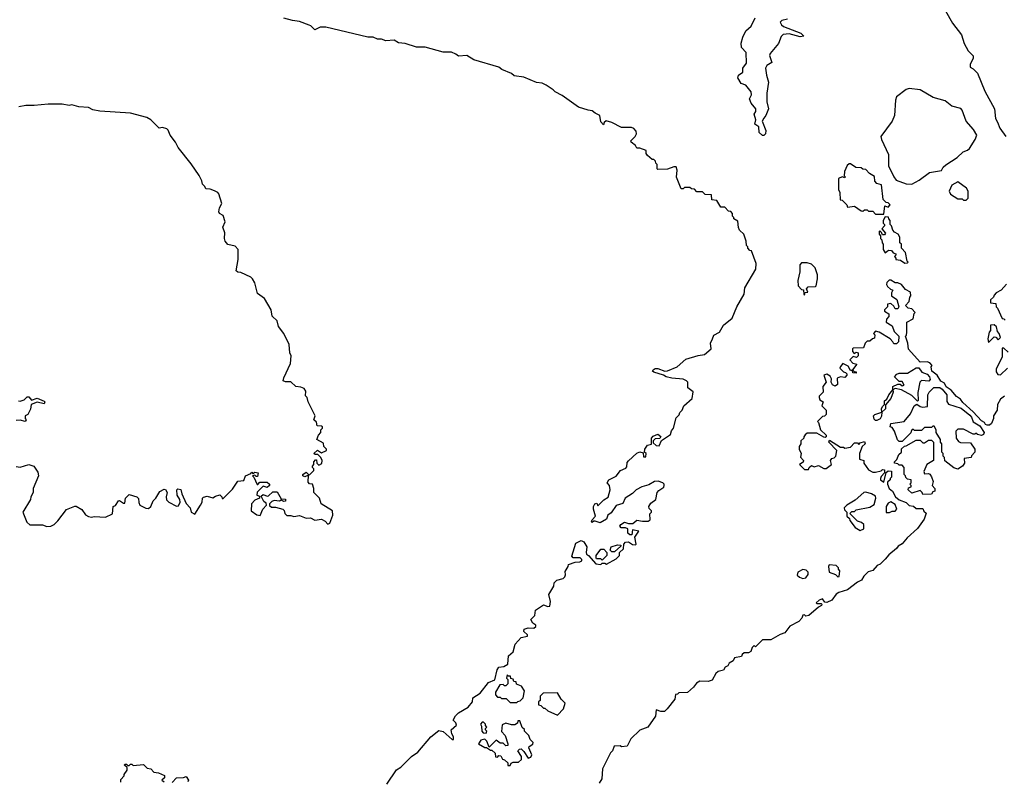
# Model space of a CAD drawing. Extents: x 2494106 to 2685573, y 758056 to 915185.
# Tile 380 of 507: x 2642691 to 2649748, y 841363 to 846812. Entities that reach past the tile are written whole.
import ezdxf

# ---------------------------------------------------------------- set-up
doc = ezdxf.new("R2010")
doc.units = 0

msp = doc.modelspace()

# ---------------------------------------------------------------- linework, layer by layer
at = {"layer": '0CON05XD'}
for points in [[(2649326.4, 846876.4), (2649376.4, 846786.4), (2649441.2, 846705), (2649461.2, 846641.2), (2649488.8, 846588.8), (2649525, 846552.5), (2649525.8, 846535), (2649503.3, 846495), (2649503, 846473), (2649525, 846460), (2649555, 846430), (2649609.3, 846299.3), (2649677.1, 846175), (2649683.8, 846105), (2649698.3, 846078.3)], [(2645770, 841675), (2645790, 841655), (2645800, 841655), (2645800, 841675), (2645787.5, 841697.5), (2645782.5, 841725), (2645821.7, 841758.3), (2645816.7, 841775), (2645797.5, 841795), (2645813.8, 841825), (2645835, 841846.2), (2645905, 841887.5), (2645936.2, 841925), (2645937.5, 841955), (2645991.7, 841988.3), (2646050, 842065), (2646096.7, 842083.3), (2646114, 842155), (2646125, 842173.3), (2646161.7, 842178.3), (2646190, 842195), (2646193.8, 842255), (2646227, 842283), (2646241.2, 842338.8), (2646285, 842386.7), (2646330, 842395), (2646330, 842405), (2646305, 842430), (2646307.5, 842445), (2646335, 842456.7), (2646375, 842452.5), (2646390, 842465), (2646390, 842475), (2646368.3, 842488.3), (2646353.3, 842515), (2646382.5, 842545), (2646387, 842583), (2646445, 842620), (2646475, 842607.5), (2646490, 842610), (2646496.4, 842643.6), (2646482.5, 842695), (2646520, 842755), (2646521.7, 842778.3), (2646541.7, 842798.3), (2646585, 842808.8), (2646598.8, 842821.2), (2646603.8, 842835), (2646600.7, 842859.3), (2646622.5, 842895), (2646625, 842910), (2646673, 842927), (2646705, 842927.5), (2646720, 842935), (2646720, 842945), (2646707, 842957), (2646658.3, 842958.3), (2646648.3, 842968.3), (2646677, 843063), (2646715, 843082.5), (2646735, 843072.5), (2646756.7, 843035), (2646750, 842995), (2646753.3, 842983.3), (2646767.5, 842975), (2646820, 842915), (2646855, 842910), (2646865, 842920), (2646885, 842920), (2646897, 842913), (2646965, 842950), (2646990, 842975), (2646990, 842995), (2647018.3, 843021.7), (2647020, 843055), (2647031.7, 843068.3), (2647055, 843072.5), (2647083, 843053), (2647105, 843050), (2647110, 843055), (2647100, 843105), (2647128.3, 843148.3), (2647083, 843157), (2647078.3, 843121.7), (2647063, 843123), (2647050, 843135), (2647050, 843165), (2647033, 843173), (2647001.2, 843171.2), (2646993.3, 843183.3), (2646998.8, 843195), (2647025, 843213.8), (2647053.6, 843203.6), (2647085, 843203.3), (2647115, 843228), (2647155, 843218.8), (2647195, 843220), (2647210.7, 843229.3), (2647208.3, 843271.7), (2647220, 843285), (2647220, 843295), (2647201.7, 843311.7), (2647200, 843325), (2647215, 843350), (2647250, 843375), (2647260, 843425), (2647270.7, 843439.3), (2647306.4, 843463.6), (2647310, 843475), (2647310, 843485), (2647300, 843495), (2647267, 843507), (2647240, 843505), (2647200.7, 843479.3), (2647150, 843465), (2647110, 843445), (2647083, 843417), (2647030, 843385), (2647013, 843347), (2646965, 843332.5), (2646929.5, 843280.5), (2646907, 843263), (2646896.7, 843233.3), (2646851.7, 843208.3), (2646815, 843220), (2646805, 843220), (2646795, 843210), (2646790, 843215), (2646795, 843230), (2646817.5, 843255), (2646802.5, 843305), (2646802.5, 843325), (2646812.5, 843345), (2646828.3, 843348.3), (2646835, 843330), (2646877, 843373), (2646908.3, 843391.7), (2646922.5, 843445), (2646917.5, 843475), (2646902.5, 843495), (2646912.5, 843515), (2646965, 843542.5), (2646997, 843583), (2647035, 843600), (2647041.7, 843608.3), (2647045, 843640), (2647055, 843652.5), (2647115, 843707.5), (2647135, 843717.5), (2647158.3, 843708.3), (2647161.7, 843681.7), (2647178.3, 843681.7), (2647180, 843705), (2647170, 843715), (2647172.5, 843735), (2647190, 843765), (2647218.3, 843771.7), (2647220, 843815), (2647231.7, 843828.3), (2647265, 843842.5), (2647287, 843827), (2647278.3, 843811.7), (2647245, 843810), (2647230, 843795), (2647231.7, 843781.7), (2647251.7, 843761.7), (2647275, 843760), (2647291.7, 843798.3), (2647355, 843840), (2647363, 843867), (2647377.5, 843885), (2647395, 843960), (2647418.3, 843981.7), (2647421.7, 843998.3), (2647440, 844015), (2647450, 844045), (2647511.7, 844098.3), (2647517, 844147), (2647480, 844175), (2647480, 844215), (2647470, 844225), (2647446.4, 844236.4), (2647365, 844243.8), (2647325, 844254.2), (2647305, 844266.7), (2647235, 844287.5), (2647227.5, 844295), (2647230, 844305), (2647245, 844312.5), (2647265, 844312.5), (2647313.6, 844293.6), (2647335, 844296.2), (2647403.3, 844325), (2647465, 844380), (2647553, 844407), (2647600, 844415), (2647645.9, 844454.1), (2647642.5, 844495), (2647657, 844527), (2647665, 844552.5), (2647706.7, 844575), (2647736.1, 844623.9), (2647796.7, 844675), (2647830, 844755), (2647883.8, 844845), (2647888.6, 844891.4), (2647966, 845025), (2647968.8, 845065), (2647937, 845157), (2647925, 845160), (2647910, 845175), (2647910, 845185), (2647900, 845195), (2647897, 845227), (2647880, 845275), (2647850, 845305), (2647843, 845323), (2647838.3, 845368.3), (2647810, 845385), (2647810, 845395), (2647800, 845405), (2647800, 845425), (2647788.3, 845438.3), (2647771.7, 845441.7), (2647745, 845470), (2647715, 845470), (2647688.3, 845518.3), (2647651.7, 845521.7), (2647648.3, 845558.3), (2647605, 845560), (2647585, 845580), (2647545, 845580), (2647528.3, 845598.3), (2647505, 845600), (2647495, 845610), (2647455, 845610), (2647445, 845600), (2647431.7, 845601.7), (2647397.5, 845685), (2647402.5, 845735), (2647395, 845757.5), (2647378.3, 845758.3), (2647335, 845742.5), (2647265, 845740), (2647260, 845745), (2647260, 845775), (2647250, 845785), (2647248.3, 845798.3), (2647235, 845810), (2647225, 845810), (2647190.7, 845840.7), (2647180, 845855), (2647180, 845875), (2647135, 845892.5), (2647115, 845892.5), (2647105, 845910), (2647072.5, 845935), (2647070, 845945), (2647102.5, 845975), (2647112.5, 845995), (2647110, 846015), (2647093, 846033), (2647075, 846040), (2647005, 846040), (2646935, 846076.7), (2646895, 846087.5), (2646880, 846075), (2646875, 846060), (2646855, 846080), (2646850, 846125), (2646815, 846142.5), (2646795, 846160), (2646765, 846163.3), (2646695, 846186.2), (2646578.3, 846268.3), (2646527.5, 846295), (2646515, 846310), (2646465, 846343.3), (2646435, 846357.5), (2646395, 846362.5), (2646305, 846400), (2646235, 846410), (2646215, 846427.5), (2646146.4, 846456.4), (2646125, 846473.3), (2645945, 846523.8), (2645895, 846556.7), (2645835, 846550), (2645816.1, 846566.1), (2645785, 846580), (2645725, 846580), (2645596.4, 846616.4), (2645535, 846616.7), (2645453, 846643), (2645405, 846647.5), (2645375, 846666.7), (2645315, 846660), (2645285, 846673.3), (2645255, 846673.3), (2645225, 846687.5), (2645185, 846686.2), (2644885, 846758), (2644845, 846758), (2644805, 846740), (2644778.1, 846768.1), (2644764.3, 846774.3), (2644695, 846800), (2644645.8, 846805.8), (2644585, 846822.5)], [(2648195, 846816), (2648152.7, 846807.3), (2648142, 846795), (2648150, 846775), (2648165, 846762.5), (2648290, 846715), (2648310, 846695), (2648285, 846690.6), (2648205, 846711.8), (2648163.6, 846706.4), (2648148.5, 846691.5), (2648128.9, 846641.1), (2648068.8, 846571.2), (2648063.8, 846555), (2648082.5, 846505), (2648046.2, 846485), (2648035.8, 846464.2), (2648042.5, 846415), (2648058.6, 846365), (2648046.7, 846285), (2648046.2, 846225), (2648056.7, 846175), (2648038.8, 846125), (2648024.2, 846105.8), (2648012.5, 846085), (2648039.3, 846019.3), (2648036.7, 845995), (2648025, 845983.3), (2648015, 845982.5), (2647990, 846005), (2647987.5, 846045), (2647960, 846065), (2647967.5, 846095), (2647956.2, 846135), (2647966.7, 846155), (2647966.7, 846175), (2647933.8, 846215), (2647922, 846245), (2647935.8, 846274.2), (2647934, 846295), (2647895, 846343.3), (2647862.5, 846355), (2647837.5, 846395), (2647842.5, 846415), (2647874.3, 846435.7), (2647874.2, 846465.8), (2647899.7, 846500.3), (2647897, 846577), (2647863.9, 846613.9), (2647861.2, 846645), (2647872.7, 846687.3), (2647895, 846732.5), (2647933, 846767), (2647961.4, 846825)], [(2649085, 845633.3), (2649138.3, 845661.7), (2649212.3, 845717.7), (2649298.3, 845731.7), (2649310, 845755), (2649327.7, 845772.3), (2649410, 845825), (2649454.2, 845865.8), (2649485, 845876.7), (2649499.5, 845890.5), (2649540, 845955), (2649550, 845985), (2649526.7, 846025), (2649473.8, 846085), (2649446.7, 846165), (2649436.1, 846176.1), (2649372.3, 846192.3), (2649325, 846230), (2649237.5, 846255), (2649145, 846308.8), (2649065, 846320), (2649045, 846313.3), (2648975, 846260), (2648967.5, 846235), (2648960, 846125), (2648943.8, 846085), (2648863.3, 845975), (2648866.7, 845955), (2648917, 845847), (2648918.8, 845765), (2648956.4, 845686.4), (2648973.9, 845663.9), (2649045, 845637.5), (2649085, 845633.3)], [(2642885, 843182.5), (2642915, 843183.3), (2642937.5, 843195), (2642965, 843222.5), (2643027, 843303), (2643085, 843327.5), (2643095, 843327.5), (2643135, 843302.5), (2643162.5, 843265), (2643183, 843253), (2643205, 843247.5), (2643225, 843252.5), (2643305, 843247.5), (2643356.4, 843273.6), (2643360, 843325), (2643378.3, 843331.7), (2643400, 843365), (2643407, 843367), (2643435, 843350), (2643445, 843350), (2643450, 843385), (2643475, 843410), (2643530, 843395), (2643541.7, 843381.7), (2643543.6, 843353.6), (2643552.5, 843335), (2643595, 843312.5), (2643615, 843310), (2643630, 843325), (2643647.5, 843365), (2643667.5, 843385), (2643695, 843432.5), (2643725, 843450), (2643736.4, 843446.4), (2643747.5, 843425), (2643740, 843395), (2643743.9, 843373.9), (2643760, 843355), (2643815, 843327.5), (2643830, 843330), (2643841.2, 843355), (2643838.8, 843375), (2643820, 843405), (2643817.5, 843445), (2643825, 843452.5), (2643845.8, 843445.8), (2643853.3, 843415), (2643885, 843347.5), (2643912.5, 843315), (2643920, 843285), (2643945, 843270), (2643987.5, 843335), (2643997.5, 843355), (2644000, 843385), (2644007, 843393), (2644035, 843400), (2644075, 843387.5), (2644095, 843400), (2644125, 843407.5), (2644140, 843395), (2644141.7, 843381.7), (2644148.3, 843381.7), (2644215, 843450), (2644253.6, 843506.4), (2644298.3, 843511.7), (2644310, 843545), (2644348.3, 843561.7), (2644355, 843570), (2644365, 843560), (2644375, 843570), (2644400, 843565), (2644395, 843540), (2644385, 843540), (2644375, 843550), (2644360, 843545), (2644370, 843535), (2644391.7, 843481.7), (2644398.3, 843481.7), (2644411.7, 843498.3), (2644465, 843500), (2644480, 843485), (2644480, 843475), (2644465, 843460), (2644435, 843470), (2644401.7, 843438.3), (2644393, 843427), (2644390, 843405), (2644408.3, 843398.3), (2644410, 843385), (2644375, 843370), (2644352.5, 843345), (2644350, 843295), (2644390, 843265), (2644415, 843260), (2644433, 843307), (2644460, 843335), (2644458.3, 843348.3), (2644440, 843360), (2644421.7, 843398.3), (2644435, 843410), (2644465, 843400), (2644475, 843402.5), (2644505, 843430), (2644535, 843430), (2644565, 843380), (2644595, 843377.5), (2644597, 843363), (2644585, 843360), (2644565, 843370), (2644553, 843363), (2644515, 843367.5), (2644498.8, 843361.2), (2644480, 843345), (2644481.7, 843331.7), (2644495, 843320), (2644525, 843320), (2644577, 843307), (2644587, 843297), (2644590, 843275), (2644605, 843260), (2644635, 843260), (2644655, 843252.5), (2644695, 843260), (2644745, 843242.5), (2644775, 843243.3), (2644805, 843227.5), (2644855, 843233.3), (2644879.3, 843219.3), (2644898.3, 843198.3), (2644912.5, 843205), (2644936.1, 843263.9), (2644932.5, 843295), (2644852.5, 843345), (2644840, 843385), (2644800, 843425), (2644800, 843455), (2644790, 843485), (2644768.3, 843488.3), (2644758.3, 843498.3), (2644760, 843550), (2644735, 843537.5), (2644720, 843545), (2644720, 843555), (2644745, 843570), (2644765, 843550), (2644798.3, 843581.7), (2644800, 843595), (2644790, 843605), (2644790, 843615), (2644800, 843625), (2644800, 843645), (2644811.7, 843658.3), (2644818.3, 843658.3), (2644820, 843635), (2644835, 843620), (2644856.7, 843633.3), (2644857.5, 843655), (2644850, 843675), (2644827.5, 843697.5), (2644808.3, 843698.3), (2644800, 843705), (2644825, 843727.5), (2644855, 843710), (2644890, 843725), (2644890, 843735), (2644870, 843755), (2644868.3, 843778.3), (2644820, 843805), (2644833, 843837), (2644850, 843855), (2644850, 843875), (2644860, 843885), (2644860, 843895), (2644855, 843900), (2644821.7, 843901.7), (2644818.3, 843928.3), (2644800, 843945), (2644807.5, 843975), (2644757.5, 844075), (2644750, 844105), (2644738.3, 844118.3), (2644741.7, 844151.7), (2644729.3, 844169.3), (2644705, 844180), (2644670, 844185), (2644635, 844217.5), (2644595, 844217.5), (2644580, 844225), (2644583, 844247), (2644631.7, 844348.3), (2644637.5, 844405), (2644627, 844427), (2644623.3, 844485), (2644583.8, 844565), (2644546.7, 844615), (2644536.1, 844656.1), (2644499.3, 844689.3), (2644492.5, 844735), (2644446.1, 844816.1), (2644395, 844850), (2644377, 844927), (2644360, 844955), (2644347, 844967), (2644275, 845002.5), (2644253, 845003), (2644243, 845013), (2644257.5, 845095), (2644257.5, 845165), (2644235, 845190), (2644183, 845203), (2644162.5, 845225), (2644157.5, 845245), (2644160, 845285), (2644147.5, 845325), (2644163.3, 845365), (2644148.8, 845408.8), (2644122.5, 845425), (2644117.5, 845435), (2644122.5, 845465), (2644140, 845495), (2644117.5, 845565), (2644110, 845575), (2644085.9, 845585.9), (2644055, 845597.5), (2644025, 845600), (2644018.3, 845618.3), (2644000, 845635), (2643997, 845657), (2643976.1, 845696.1), (2643919.3, 845779.3), (2643827, 845897), (2643807.5, 845935), (2643770, 845985), (2643755, 846020), (2643745, 846030), (2643715, 846040), (2643690, 846035), (2643630, 846095), (2643601.7, 846111.7), (2643485, 846142.5), (2643265, 846157.5), (2643215, 846167.5), (2643185, 846182.5), (2643115, 846187.5), (2643065, 846202.5), (2643045, 846197.5), (2642995, 846206.7), (2642895, 846207.5), (2642795, 846196.7), (2642735, 846198.8), (2642685, 846187.5)], [(2649698.3, 846078.3), (2649716, 846035), (2649759.2, 845975)], [(2648885, 845420), (2648891.7, 845478.3), (2648915, 845470), (2648930, 845485), (2648915, 845500), (2648901.7, 845501.7), (2648880, 845525), (2648868.3, 845628.3), (2648835, 845640), (2648820, 845655), (2648818.3, 845688.3), (2648780.7, 845710.7), (2648755, 845740), (2648735, 845742.5), (2648721.7, 845751.7), (2648683, 845753), (2648645, 845780), (2648635, 845780), (2648621.7, 845768.3), (2648602.5, 845725), (2648600, 845695), (2648607, 845687), (2648605, 845680), (2648585, 845687.5), (2648560, 845675), (2648560, 845595), (2648570, 845575), (2648571.7, 845521.7), (2648585, 845520), (2648620, 845485), (2648625, 845470), (2648675, 845477.5), (2648723, 845443), (2648735, 845440), (2648745, 845450), (2648765, 845450), (2648775, 845440), (2648805, 845440), (2648825, 845420), (2648885, 845420)], [(2649475, 845520), (2649490, 845535), (2649490, 845585), (2649477.5, 845605), (2649415, 845650), (2649372.3, 845627.7), (2649352.5, 845585), (2649361.7, 845561.7), (2649415, 845530), (2649445, 845530), (2649455, 845520), (2649475, 845520)], [(2649035, 845067.5), (2649055, 845070), (2649060, 845075), (2649052.5, 845082.5), (2649040, 845145), (2649010, 845175), (2649010, 845205), (2649000, 845215), (2649000, 845255), (2648986.7, 845276.7), (2648960.7, 845290.7), (2648950, 845305), (2648940, 845335), (2648930, 845345), (2648930, 845375), (2648920, 845385), (2648918.3, 845398.3), (2648895, 845400), (2648880, 845375), (2648880, 845355), (2648890, 845345), (2648890, 845335), (2648870, 845315), (2648897, 845283), (2648888.3, 845271.7), (2648875, 845270), (2648868.3, 845288.3), (2648855, 845300), (2648850, 845295), (2648850, 845275), (2648860, 845265), (2648860, 845245), (2648870, 845235), (2648873, 845213), (2648880, 845205), (2648880, 845165), (2648895, 845142.5), (2648918.3, 845161.7), (2648938.3, 845158.3), (2648951.7, 845141.7), (2648970, 845135), (2648970, 845125), (2648960, 845115), (2648970, 845105), (2648970, 845095), (2649005, 845090), (2649035, 845067.5)], [(2648315, 844840), (2648321.7, 844858.3), (2648340, 844860), (2648330, 844885), (2648341.7, 844898.3), (2648395, 844900), (2648400, 844905), (2648410, 844955), (2648410, 844985), (2648392.5, 845035), (2648365, 845060), (2648335, 845070), (2648295, 845070), (2648283, 845057), (2648282.5, 845005), (2648267.5, 844945), (2648270, 844905), (2648295, 844880), (2648308.3, 844878.3), (2648310, 844845), (2648315, 844840)], [(2649750, 844115), (2649720, 844095), (2649700, 844055), (2649697.5, 844015), (2649670, 843975), (2649670, 843955), (2649655, 843920), (2649641.7, 843908.3), (2649625, 843907.5), (2649613.3, 843913.3), (2649606.4, 843926.4), (2649585, 843937.5), (2649525, 844002.5), (2649450.5, 844070.5), (2649433.9, 844093.9), (2649405, 844113.3), (2649367.5, 844157.5), (2649332.3, 844182.3), (2649319.5, 844209.5), (2649292.9, 844222.9), (2649266.4, 844266.4), (2649227.5, 844295), (2649222.5, 844325), (2649230, 844335), (2649213, 844353), (2649195, 844362.5), (2649145, 844360), (2649061.7, 844451.7), (2649057.5, 844495), (2649040, 844545), (2649047, 844553), (2649050, 844575), (2649050, 844645), (2649095, 844670), (2649103, 844707), (2649110, 844715), (2649085, 844740), (2649060, 844745), (2649040, 844765), (2649067, 844793), (2649070, 844825), (2649077.5, 844835), (2649075, 844860), (2649040.7, 844880.7), (2649010, 844915), (2648985, 844927.5), (2648965, 844927.5), (2648935, 844947.5), (2648923, 844947), (2648905, 844930), (2648902.5, 844915), (2648911.7, 844901.7), (2648931.7, 844881.7), (2648950, 844875), (2648940, 844855), (2648940, 844835), (2648977, 844807), (2648992.5, 844755), (2648985, 844740), (2648965, 844740), (2648955, 844760), (2648935, 844780), (2648910, 844775), (2648910, 844755), (2648890, 844735), (2648890, 844725), (2648920, 844705), (2648920, 844685), (2648903.3, 844666.7), (2648900, 844645), (2648945, 844620), (2648959.3, 844579.3), (2648992.5, 844545), (2648990, 844505), (2648975, 844490), (2648955, 844490), (2648950, 844505), (2648930, 844525), (2648850, 844575), (2648825, 844580), (2648810, 844565), (2648820, 844555), (2648818.3, 844531.7), (2648803, 844527), (2648785, 844510), (2648765, 844510), (2648750, 844495), (2648738.3, 844461.7), (2648665, 844460), (2648660, 844455), (2648660, 844435), (2648671.7, 844421.7), (2648685, 844430), (2648700, 844425), (2648700, 844405), (2648688.3, 844391.7), (2648665, 844400), (2648640, 844375), (2648661.7, 844351.7), (2648690, 844345), (2648660, 844305), (2648671.7, 844291.7), (2648685, 844290), (2648685, 844280), (2648661.7, 844281.7), (2648660, 844300), (2648645, 844300), (2648629.3, 844329.3), (2648591.7, 844348.3), (2648573, 844327), (2648570, 844315), (2648595, 844290), (2648610, 844285), (2648620, 844275), (2648620, 844265), (2648605, 844250), (2648575, 844253.3), (2648550, 844245), (2648551.7, 844198.3), (2648535, 844187.5), (2648517, 844197), (2648507.5, 844215), (2648509.3, 844239.3), (2648499.5, 844259.5), (2648475, 844273.3), (2648454, 844266), (2648470, 844215), (2648447.5, 844185), (2648450, 844145), (2648420, 844115), (2648420, 844105), (2648425, 844090), (2648450, 844075), (2648440, 844045), (2648470, 844015), (2648470, 843985), (2648458.3, 843971.7), (2648445, 843970), (2648410, 843935), (2648417, 843927), (2648430, 843875), (2648470, 843835), (2648470, 843825), (2648465, 843820), (2648455, 843822.5), (2648405, 843850), (2648335, 843850), (2648321.7, 843838.3), (2648310, 843825), (2648310, 843815), (2648290, 843795), (2648290, 843775), (2648277.5, 843755), (2648277.5, 843735), (2648292.5, 843705), (2648288.3, 843678.3), (2648307.5, 843655), (2648306.4, 843643.6), (2648280, 843625), (2648315, 843590), (2648345, 843590), (2648350, 843605), (2648365, 843617.5), (2648385, 843610), (2648415, 843617.5), (2648455, 843597.5), (2648471.7, 843598.3), (2648510, 843625), (2648502.5, 843655), (2648510.7, 843669.3), (2648527.5, 843672.5), (2648540, 843685), (2648547.5, 843725), (2648490, 843785), (2648495, 843800), (2648575, 843750), (2648595, 843750), (2648605, 843742.5), (2648645, 843750), (2648675, 843780), (2648695, 843780), (2648705, 843770), (2648715, 843780), (2648745, 843790), (2648750, 843775), (2648730, 843755), (2648710, 843705), (2648710, 843665), (2648740, 843655), (2648740, 843635), (2648775, 843587.5), (2648805, 843570), (2648825, 843570), (2648865, 843580), (2648875, 843590), (2648888.3, 843588.3), (2648890, 843565), (2648865, 843540), (2648860, 843525), (2648860, 843515), (2648885, 843500), (2648901.7, 843568.3), (2648915, 843580), (2648938.3, 843578.3), (2648940, 843535), (2648930, 843525), (2648930, 843515), (2648911.7, 843498.3), (2648910, 843485), (2648922.5, 843455), (2648947.5, 843435), (2648967.5, 843395), (2648993.8, 843373.8), (2649043.6, 843353.6), (2649065, 843333.3), (2649097, 843327), (2649115, 843310), (2649165, 843310), (2649171.7, 843291.7), (2649188.3, 843278.3), (2649173.3, 843235), (2649125, 843166.2), (2649050.5, 843099.5), (2649015, 843056.7), (2648988.3, 843041.7), (2648975, 843023.3), (2648920.5, 842979.5), (2648895, 842947.5), (2648858.3, 842911.7), (2648837, 842903), (2648805, 842867.5), (2648772, 842858), (2648740, 842825), (2648725, 842797.5), (2648695, 842782.5), (2648625, 842727.5), (2648562.3, 842707.7), (2648543.9, 842696.1), (2648512.5, 842655), (2648475, 842636.7), (2648460.7, 842640.7), (2648445, 842662.5), (2648420, 842655), (2648400, 842635), (2648405, 842630), (2648435, 842630), (2648440, 842625), (2648437.5, 842615), (2648416.2, 842603.8), (2648347.5, 842545), (2648325, 842540), (2648315, 842550), (2648305, 842547.5), (2648297.5, 842525), (2648275, 842500), (2648211.7, 842468.3), (2648175, 842418.8), (2648142.3, 842407.7), (2648075, 842370), (2648015, 842370), (2647965, 842320), (2647955, 842330), (2647940, 842315), (2647930, 842285), (2647915, 842277.5), (2647883, 842277), (2647870, 842265), (2647865, 842250), (2647815, 842240), (2647805, 842220), (2647777, 842203), (2647766.4, 842183.6), (2647747, 842173), (2647735, 842152.5), (2647697.5, 842142.5), (2647680.7, 842129.3), (2647655, 842080), (2647625, 842071.2), (2647565, 842072.5), (2647540.7, 842059.3), (2647519.3, 842030.7), (2647477, 841993), (2647415, 841990), (2647405, 841980), (2647391.7, 841978.3), (2647387.5, 841945), (2647332.5, 841875), (2647313, 841857), (2647287, 841857), (2647251.7, 841868.3), (2647246.7, 841823.3), (2647192.5, 841745), (2647136.7, 841723.3), (2647070.5, 841659.5), (2647045, 841607.5), (2647005, 841602.5), (2646995, 841610), (2646951.7, 841608.3), (2646940, 841575), (2646925, 841560), (2646867.5, 841445), (2646862.5, 841375), (2646845, 841342.5)], [(2649763, 844917), (2649726.4, 844873.6), (2649690, 844855), (2649675, 844840), (2649670, 844825), (2649650, 844805), (2649650, 844785), (2649688.3, 844778.3), (2649690, 844755), (2649700, 844745), (2649731.7, 844671.7), (2649745, 844670), (2649755, 844660)], [(2649635, 844500), (2649675, 844540), (2649688.3, 844538.3), (2649705, 844520), (2649720, 844535), (2649710, 844565), (2649698.3, 844578.3), (2649691.7, 844611.7), (2649676.4, 844626.4), (2649650, 844625), (2649650, 844585), (2649640, 844575), (2649630, 844525), (2649635, 844500)], [(2649775, 844430), (2649745, 844460), (2649731.7, 844458.3), (2649732.5, 844395), (2649689.3, 844310.7), (2649690.7, 844290.7), (2649700.7, 844270.7), (2649721.7, 844268.3), (2649770, 844315)], [(2648835, 843940), (2648825, 843940), (2648815, 843950), (2648810, 843975), (2648820, 843985), (2648870, 844000), (2648866.7, 844025), (2648875, 844042.5), (2648890, 844055), (2648888.3, 844081.7), (2648906.4, 844093.6), (2648920, 844125), (2648950, 844160), (2648950, 844185), (2648985, 844202.5), (2649001.7, 844201.7), (2649015, 844190), (2649030, 844195), (2649015, 844220), (2648995, 844220), (2648960, 844255), (2648977, 844273), (2648995, 844280), (2649055, 844280), (2649115, 844317.5), (2649135, 844317.5), (2649157, 844287), (2649195, 844273.3), (2649212.5, 844255), (2649217.5, 844235), (2649206.1, 844223.9), (2649155, 844226.7), (2649143.3, 844216.7), (2649128.3, 844141.7), (2649130, 844085), (2649125, 844080), (2649085, 844120), (2649011.7, 844161.7), (2648965, 844170), (2648950, 844160), (2648952.5, 844145), (2648935, 844097.5), (2648897.5, 844052.5), (2648896.2, 844025), (2648870, 844000), (2648867, 843973), (2648857, 843953), (2648835, 843940)], [(2649415, 843592.5), (2649385, 843602.5), (2649321.7, 843651.7), (2649320, 843675), (2649310, 843685), (2649310, 843705), (2649300, 843715), (2649300, 843775), (2649290, 843785), (2649290, 843805), (2649260, 843855), (2649260, 843875), (2649245, 843900), (2649235, 843900), (2649225, 843890), (2649175, 843890), (2649155, 843870), (2649105, 843870), (2649095, 843880), (2649081.7, 843868.3), (2649078.3, 843851.7), (2649015, 843790), (2648995, 843790), (2648981.7, 843801.7), (2648960, 843865), (2648945, 843890), (2648930, 843895), (2648935, 843920), (2649030, 843935), (2649075, 843990), (2649102.5, 844045), (2649121.7, 844058.3), (2649145, 844042.5), (2649165, 844037.5), (2649198.3, 844041.7), (2649200, 844125), (2649210, 844145), (2649243, 844177), (2649285, 844176.7), (2649302.5, 844165), (2649336.7, 844125), (2649337, 844077), (2649347, 844057), (2649438.3, 844028.3), (2649500, 843980), (2649512.5, 843965), (2649525, 843932.5), (2649573, 843903), (2649602.5, 843855), (2649599.3, 843840.7), (2649583.3, 843833.3), (2649555, 843840), (2649545, 843850), (2649537.5, 843842.5), (2649525, 843842.5), (2649455, 843880), (2649415, 843880), (2649400, 843865), (2649402.5, 843815), (2649420.7, 843790.7), (2649435, 843782.5), (2649505, 843780), (2649537.5, 843735), (2649537.5, 843715), (2649511.7, 843688.3), (2649510, 843675), (2649460, 843670), (2649462.5, 843635), (2649447.5, 843615), (2649415, 843592.5)], [(2642681.7, 844081.7), (2642695, 844080), (2642721.7, 844088.3), (2642745, 844110), (2642755, 844110), (2642775, 844087.5), (2642815, 844100), (2642865, 844080), (2642870, 844075), (2642865, 844060), (2642815, 844072.5), (2642773.6, 844056.4), (2642767, 844023), (2642750, 843985), (2642730, 843975), (2642730, 843955), (2642737.5, 843945), (2642730, 843935), (2642695, 843942.5), (2642665, 843940)], [(2649165, 843410), (2649160, 843425), (2649145, 843440), (2649085, 843420), (2649060, 843445), (2649061.7, 843458.3), (2649080, 843465), (2649080, 843475), (2649070, 843485), (2649080, 843495), (2649080, 843515), (2649055, 843520), (2649041.7, 843531.7), (2649040, 843545), (2649030, 843555), (2649030, 843605), (2649015, 843620), (2648995, 843620), (2648985, 843630), (2648960, 843635), (2648960, 843645), (2648978.3, 843661.7), (2648991.7, 843698.3), (2649010, 843715), (2649011.7, 843738.3), (2649031.7, 843758.3), (2649045, 843760), (2649115, 843800), (2649145, 843800), (2649165, 843780), (2649175, 843780), (2649205, 843800), (2649225, 843800), (2649240, 843785), (2649240, 843655), (2649192.5, 843625), (2649170, 843575), (2649175, 843560), (2649205, 843562.5), (2649215, 843557.5), (2649227, 843537), (2649237.5, 843505), (2649230, 843475), (2649250, 843455), (2649250, 843435), (2649235, 843430), (2649225, 843412.5), (2649165, 843410)], [(2642665, 843612.5), (2642695, 843607.5), (2642755, 843626.7), (2642792.5, 843615), (2642820.7, 843570.7), (2642826.4, 843543.6), (2642787.5, 843455), (2642787.5, 843425), (2642770, 843395), (2642767.5, 843375), (2642713.6, 843283.6), (2642743, 843213), (2642763, 843193), (2642853, 843193), (2642885, 843182.5)], [(2648715, 843152.5), (2648740, 843165), (2648740, 843195), (2648725, 843210), (2648695, 843220), (2648640, 843275), (2648655, 843290), (2648675, 843290), (2648685, 843300), (2648785, 843320), (2648815, 843340), (2648827.5, 843385), (2648825, 843400), (2648795, 843416.7), (2648755, 843427.5), (2648740, 843425), (2648679.3, 843370.7), (2648620, 843335), (2648600, 843315), (2648601.7, 843301.7), (2648620, 843285), (2648620, 843255), (2648638.3, 843238.3), (2648640, 843225), (2648680, 843175), (2648715, 843152.5)], [(2648901.7, 843281.7), (2648925, 843282.5), (2648945, 843292.5), (2648965, 843292.5), (2648977.5, 843305), (2648965, 843340), (2648935, 843357.5), (2648915, 843350), (2648900, 843325), (2648901.7, 843281.7)], [(2646865, 842940), (2646855, 842950), (2646825, 842950), (2646822.5, 842955), (2646823.3, 842975), (2646855, 843020), (2646878.3, 843018.3), (2646900, 842995), (2646900, 842975), (2646865, 842940)], [(2646955, 843000), (2646935, 843000), (2646921.7, 843011.7), (2646930, 843035), (2646975, 843050), (2646998.3, 843048.3), (2646998.3, 843041.7), (2646955, 843000)], [(2648305, 842810), (2648325, 842813.3), (2648343, 842837), (2648342.5, 842855), (2648328.3, 842868.3), (2648305, 842872.5), (2648267.5, 842855), (2648264, 842834), (2648279.3, 842819.3), (2648305, 842810)], [(2648555, 842820), (2648565, 842822.5), (2648570, 842865), (2648560, 842875), (2648560, 842885), (2648541.7, 842901.7), (2648493.6, 842906.4), (2648487.5, 842895), (2648493.6, 842853.6), (2648538.8, 842838.8), (2648555, 842820)], [(2646255, 841920), (2646261.7, 841928.3), (2646278.3, 841931.7), (2646300, 841955), (2646310, 842005), (2646288.3, 842038.3), (2646251.7, 842051.7), (2646248.3, 842068.3), (2646231.7, 842071.7), (2646228.3, 842088.3), (2646211.7, 842091.7), (2646208.3, 842108.3), (2646195, 842110), (2646185, 842120), (2646180, 842095), (2646190, 842085), (2646190, 842055), (2646175, 842040), (2646165, 842040), (2646155, 842050), (2646131.7, 842048.3), (2646100, 841995), (2646100, 841975), (2646115, 841960), (2646135, 841960), (2646145, 841950), (2646178.3, 841948.3), (2646205, 841920), (2646255, 841920)], [(2646545, 841830), (2646587.5, 841875), (2646600, 841915), (2646572.5, 841945), (2646545, 841990), (2646441.7, 841988.3), (2646420, 841965), (2646420, 841935), (2646410, 841925), (2646410, 841905), (2646425, 841900), (2646445, 841880), (2646455, 841880), (2646475, 841860), (2646545, 841830)], [(2646205, 841470), (2646213, 841487), (2646227, 841493), (2646267, 841493), (2646287, 841513), (2646287.5, 841535), (2646260, 841575), (2646273, 841587), (2646285, 841590), (2646305, 841570), (2646335, 841522.5), (2646355, 841530), (2646362.5, 841545), (2646340, 841595), (2646343.3, 841606.7), (2646368.3, 841621.7), (2646370, 841635), (2646350, 841655), (2646340, 841685), (2646310, 841715), (2646308.3, 841728.3), (2646291.7, 841741.7), (2646275, 841790), (2646261.7, 841788.3), (2646258.3, 841771.7), (2646239.3, 841760.7), (2646215, 841760), (2646175, 841773.3), (2646148.3, 841761.7), (2646143, 841713), (2646170, 841685), (2646190, 841625), (2646188.3, 841611.7), (2646175, 841610), (2646155, 841630), (2646135, 841630), (2646105, 841650), (2646055, 841600), (2646040, 841645), (2646025, 841657.5), (2645995, 841650), (2645980, 841625), (2646025, 841597.5), (2646037.5, 841597.5), (2646065, 841580), (2646075, 841580), (2646098.3, 841558.3), (2646101.7, 841531.7), (2646115, 841530), (2646125, 841540), (2646138.3, 841538.3), (2646150, 841515), (2646165, 841510), (2646188.3, 841488.3), (2646190, 841470), (2646205, 841470)], [(2646035, 841700), (2646040, 841715), (2646030, 841725), (2646030, 841735), (2646040, 841745), (2646030, 841755), (2646030, 841765), (2646015, 841780), (2646005, 841780), (2645992.5, 841765), (2646001.7, 841751.7), (2646002.5, 841715), (2646013, 841703), (2646035, 841700)], [(2645322.5, 841335), (2645391.8, 841438.2), (2645423, 841457), (2645498.8, 841535), (2645543.9, 841566.1), (2645636.7, 841675), (2645695, 841721.2), (2645725, 841712.5), (2645770, 841675)], [(2643415, 841350), (2643415, 841370), (2643440, 841395), (2643440, 841405), (2643460, 841435), (2643460, 841455), (2643441.7, 841471.7), (2643445, 841480), (2643455, 841480), (2643465, 841470), (2643475, 841470), (2643485, 841480), (2643495, 841480), (2643505, 841470), (2643577, 841477), (2643605, 841450), (2643630, 841445), (2643651.7, 841421.7), (2643685, 841417.5), (2643728.3, 841398.3), (2643728.3, 841381.7), (2643710, 841365), (2643725, 841352.5)], [(2643783, 841347), (2643815, 841380), (2643865, 841382.5), (2643885, 841390), (2643900, 841365), (2643896.4, 841353.6)]]:
    msp.add_lwpolyline(points, dxfattribs=at)

doc.saveas('drawing.dxf')
